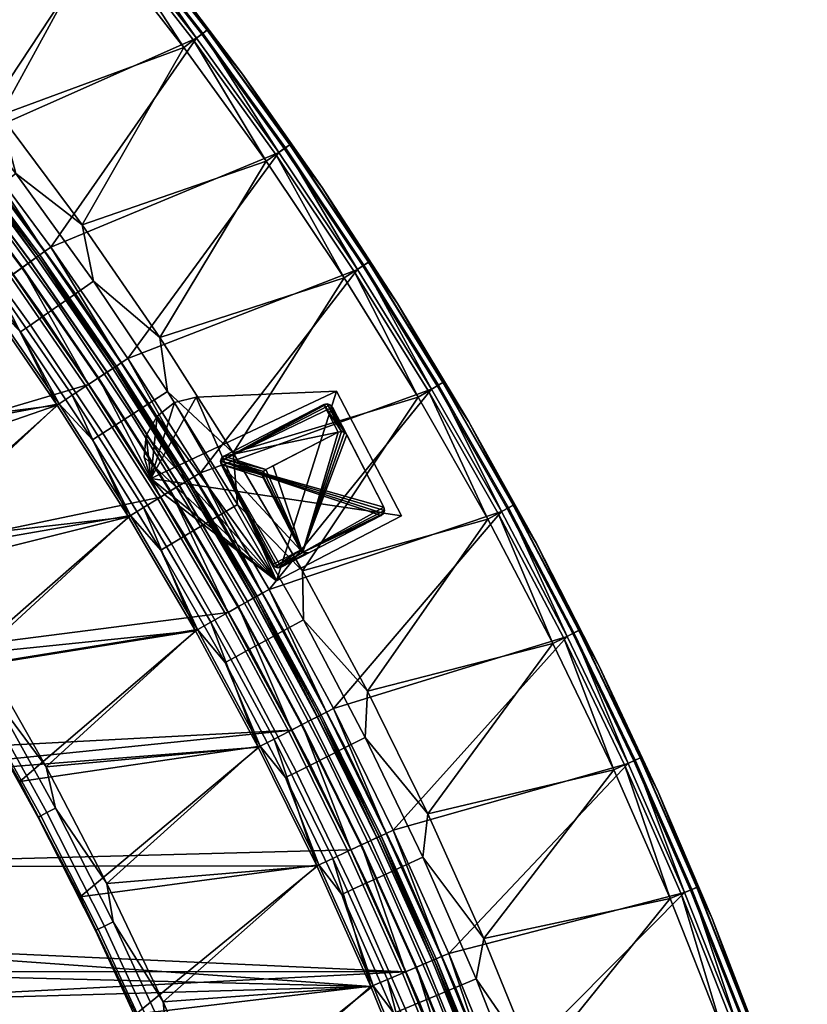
# Model space of a CAD drawing. Header units: inches. Extents: x 0 to 63.6, y -63.6 to 0.
# Tile 371 of 403: x 47.9 to 60.5, y -41.1 to -25.3. Entities that reach past the tile are written whole.
import ezdxf

# ---------------------------------------------------------------- set-up
doc = ezdxf.new("R2010")
doc.units = ezdxf.units.IN
doc.header["$LTSCALE"] = 0.03937
doc.header["$MEASUREMENT"] = 0
for name, color, linetype in [('A-FURN-3-ST', 151, 'Continuous'), ('A-FURN-3-ST-BK', 151, 'Continuous'), ('A-FURN-3-ST-LG', 252, 'Continuous'), ('A-FURN-3-ST-LGHW', 32, 'Continuous')]:
    doc.layers.add(name, color=color, linetype=linetype)

msp = doc.modelspace()

# ---------------------------------------------------------------- meshes
at = {"layer": 'A-FURN-3-ST'}
mesh = msp.add_polyface(dxfattribs=at)
corners = [(30.956, -44.387, 17.963), (31.198, -44.236, 18), (30.042, -42.989, 17.963), (30.277, -42.828, 18), (29.065, -41.636, 17.963), (29.292, -41.464, 18), (28.027, -40.328, 17.963), (28.246, -40.146, 18), (26.931, -39.069, 17.963), (27.141, -38.877, 18), (26.735, -39.248, 17.853), (27.823, -40.498, 17.853), (28.854, -41.796, 17.853), (29.824, -43.14, 17.853), (30.731, -44.527, 17.853), (26.566, -39.402, 17.678), (27.648, -40.643, 17.678), (28.672, -41.933, 17.678), (29.636, -43.269, 17.678), (30.537, -44.647, 17.678), (27.429, -40.825, 17.185), (26.92, -40.284, 16.9), (27.991, -41.579, 16.9), (28.445, -42.105, 17.185), (29.001, -42.924, 16.9), (29.401, -43.43, 17.185), (29.945, -44.314, 16.9), (30.296, -44.797, 17.185), (30.389, -44.739, 17.45), (29.492, -43.368, 17.45), (28.533, -42.039, 17.45), (27.514, -40.755, 17.45), (26.437, -39.519, 17.45), (53.507, -40.769, 18), (41.887, -23.248, 18), (25.979, -37.661, 18), (30.688, -44.552, 5), (30.525, -44.653, 5.038), (29.782, -43.167, 5), (29.624, -43.276, 5.038), (28.813, -41.825, 5), (28.661, -41.941, 5.038), (27.785, -40.529, 5), (27.638, -40.652, 5.038), (26.698, -39.282, 5), (26.556, -39.411, 5.038), (26.92, -40.284, 5.5), (27.429, -40.825, 5.309), (27.991, -41.579, 5.5), (28.445, -42.104, 5.309), (29.001, -42.924, 5.5), (29.401, -43.429, 5.309), (29.945, -44.314, 5.5), (30.295, -44.796, 5.309), (30.388, -44.739, 5.146), (29.49, -43.368, 5.146), (28.532, -42.039, 5.146), (27.513, -40.755, 5.146), (26.436, -39.52, 5.146), (54.059, -40.534, 5), (25.555, -38.085, 5), (52.239, -36.671, 5)]
mesh.append_faces([[corners[k] for k in face] for face in [(0, 1, 2), (2, 1, 3), (2, 3, 4), (4, 3, 5), (4, 5, 6), (6, 5, 7), (6, 7, 8), (8, 7, 9), (8, 10, 11, 6), (6, 11, 12, 4), (4, 12, 13, 2), (2, 13, 14, 0), (10, 15, 16, 11), (11, 16, 17, 12), (12, 17, 18, 13), (13, 18, 19, 14), (20, 21, 22), (20, 22, 23), (23, 22, 24), (23, 24, 25), (25, 24, 26), (25, 26, 27), (28, 19, 18, 29), (29, 18, 17, 30), (30, 17, 16, 31), (31, 16, 15, 32), (27, 28, 29, 25), (25, 29, 30, 23), (23, 30, 31, 20), (7, 33, 9), (9, 34, 35), (36, 37, 38), (38, 37, 39), (38, 39, 40), (40, 39, 41), (40, 41, 42), (42, 41, 43), (42, 43, 44), (44, 43, 45), (46, 47, 48), (48, 47, 49), (48, 49, 50), (50, 49, 51), (50, 51, 52), (52, 51, 53), (54, 53, 51, 55), (55, 51, 49, 56), (56, 49, 47, 57), (37, 54, 55, 39), (39, 55, 56, 41), (41, 56, 57, 43), (43, 57, 58, 45), (59, 42, 44), (60, 61, 44), (52, 26, 50), (50, 26, 24), (50, 24, 48), (48, 24, 22), (48, 22, 46), (46, 22, 21)]])
mesh = msp.add_polyface(dxfattribs=at)
corners = [(27.141, -38.877, 18), (47.295, -29.739, 18), (46.032, -28.043, 18), (49.631, -33.262, 18), (48.732, -31.322, 17.963), (48.495, -31.479, 18), (47.526, -29.573, 17.963), (46.257, -27.869, 17.963), (44.927, -26.213, 17.963), (44.709, -26.395, 18), (50.57, -32.688, 16.9), (49.412, -30.872, 16.9), (50.538, -32.708, 17.185), (49.381, -30.893, 17.185), (49.289, -30.953, 17.45), (50.444, -32.765, 17.45), (49.143, -31.05, 17.678), (50.295, -32.856, 17.678), (48.953, -31.175, 17.853), (50.1, -32.975, 17.853), (49.874, -33.113, 17.963), (48.189, -29.099, 16.9), (48.158, -29.12, 17.185), (48.069, -29.184, 17.45), (47.927, -29.286, 17.678), (47.742, -29.419, 17.853), (46.903, -27.371, 16.9), (46.873, -27.394, 17.185), (46.786, -27.461, 17.45), (46.647, -27.568, 17.678), (46.467, -27.707, 17.853), (45.554, -25.691, 16.9), (45.525, -25.715, 17.185), (45.441, -25.785, 17.45), (45.306, -25.897, 17.678), (45.131, -26.043, 17.853), (50.57, -32.688, 5.5), (49.412, -30.872, 5.5), (48.189, -29.099, 5.5), (46.903, -27.371, 5.5), (50.537, -32.708, 5.309), (49.38, -30.893, 5.309), (48.158, -29.121, 5.309), (46.872, -27.394, 5.309), (45.554, -25.691, 5.5), (46.507, -27.677, 5), (45.317, -25.889, 5.038), (46.658, -27.56, 5.038), (47.783, -29.39, 5), (47.938, -29.278, 5.038), (48.995, -31.148, 5), (49.155, -31.042, 5.038), (50.143, -32.949, 5), (50.445, -32.765, 5.146), (50.306, -32.849, 5.038), (49.29, -30.953, 5.146), (48.07, -29.184, 5.146), (46.787, -27.461, 5.146), (45.442, -25.785, 5.146), (45.525, -25.716, 5.309)]
mesh.append_faces([[corners[k] for k in face] for face in [(0, 1, 2), (3, 4, 5), (5, 4, 6), (5, 6, 1), (1, 6, 7), (1, 7, 2), (2, 7, 8), (2, 8, 9), (10, 11, 12), (12, 11, 13), (12, 13, 14, 15), (15, 14, 16, 17), (17, 16, 18, 19), (19, 18, 4, 20), (11, 21, 13), (13, 21, 22), (13, 22, 23, 14), (14, 23, 24, 16), (16, 24, 25, 18), (18, 25, 6, 4), (21, 26, 22), (22, 26, 27), (22, 27, 28, 23), (23, 28, 29, 24), (24, 29, 30, 25), (25, 30, 7, 6), (26, 31, 27), (27, 32, 33, 28), (28, 33, 34, 29), (29, 34, 35, 30), (30, 35, 8, 7), (10, 36, 11), (11, 36, 37), (11, 37, 21), (21, 37, 38), (21, 38, 26), (26, 38, 39), (26, 39, 31), (36, 40, 37), (37, 40, 41), (37, 41, 38), (38, 41, 42), (38, 42, 39), (39, 42, 43), (39, 43, 44), (45, 46, 47), (45, 47, 48), (48, 47, 49), (48, 49, 50), (50, 49, 51), (50, 51, 52), (53, 54, 51, 55), (55, 51, 49, 56), (56, 49, 47, 57), (57, 47, 46, 58), (40, 53, 55, 41), (41, 55, 56, 42), (42, 56, 57, 43), (43, 57, 58, 59)]])
mesh = msp.add_polyface(dxfattribs=at)
corners = [(31.198, -44.236, 18), (55.026, -44.714, 18), (30.277, -42.828, 18), (54.302, -42.728, 18), (29.292, -41.464, 18), (53.507, -40.769, 18), (28.246, -40.146, 18), (27.141, -38.877, 18), (52.641, -38.841, 18), (51.705, -36.945, 18), (50.701, -35.085, 18), (49.631, -33.262, 18), (48.495, -31.479, 18), (47.295, -29.739, 18), (52.898, -38.72, 17.963), (51.958, -36.815, 17.963), (50.95, -34.945, 17.963), (49.874, -33.113, 17.963), (48.732, -31.322, 17.963), (53.138, -38.607, 17.853), (52.194, -36.693, 17.853), (52.683, -36.442, 16.9), (51.661, -34.546, 16.9), (52.65, -36.459, 17.185), (51.628, -34.564, 17.185), (51.532, -34.618, 17.45), (52.552, -36.509, 17.45), (51.38, -34.703, 17.678), (52.397, -36.589, 17.678), (51.181, -34.815, 17.853), (50.57, -32.688, 16.9), (50.538, -32.708, 17.185), (50.444, -32.765, 17.45), (50.295, -32.856, 17.678), (50.1, -32.975, 17.853), (52.683, -36.442, 5.5), (51.661, -34.546, 5.5), (50.57, -32.688, 5.5), (55.594, -44.52, 5), (29.782, -43.167, 5), (54.863, -42.513, 5), (28.813, -41.825, 5), (54.059, -40.534, 5), (27.785, -40.529, 5), (26.698, -39.282, 5), (52.239, -36.671, 5), (53.184, -38.586, 5), (47.783, -29.39, 5), (48.995, -31.148, 5), (25.555, -38.085, 5), (50.143, -32.949, 5), (51.225, -34.791, 5), (52.649, -36.459, 5.309), (51.627, -34.564, 5.309), (50.537, -32.708, 5.309), (49.155, -31.042, 5.038), (50.306, -32.849, 5.038), (51.391, -34.697, 5.038), (52.409, -36.583, 5.038), (52.553, -36.509, 5.146), (51.533, -34.618, 5.146), (50.445, -32.765, 5.146)]
mesh.append_faces([[corners[k] for k in face] for face in [(0, 1, 2), (2, 1, 3), (2, 3, 4), (4, 3, 5), (4, 5, 6), (7, 5, 8), (7, 8, 9), (9, 10, 7), (7, 10, 11), (7, 11, 12), (12, 13, 7), (8, 14, 15), (8, 15, 9), (9, 15, 16), (9, 16, 10), (10, 16, 17), (10, 17, 11), (11, 17, 18), (19, 20, 15, 14), (21, 22, 23), (23, 22, 24), (23, 24, 25, 26), (26, 25, 27, 28), (28, 27, 29, 20), (20, 29, 16, 15), (22, 30, 24), (24, 30, 31), (24, 31, 32, 25), (25, 32, 33, 27), (27, 33, 34, 29), (29, 34, 17, 16), (21, 35, 22), (22, 35, 36), (22, 36, 30), (30, 36, 37), (38, 39, 40), (40, 39, 41), (40, 41, 42), (42, 41, 43), (44, 45, 46), (44, 46, 42), (47, 48, 49), (49, 48, 50), (49, 50, 51), (51, 45, 49), (35, 52, 36), (36, 52, 53), (36, 53, 37), (37, 53, 54), (50, 55, 56), (50, 56, 51), (51, 56, 57), (51, 57, 45), (45, 57, 58), (45, 58, 46), (59, 58, 57, 60), (60, 57, 56, 61), (52, 59, 60, 53), (53, 60, 61, 54)]])
mesh = msp.add_polyface(dxfattribs=at)
corners = [(55.026, -44.714, 18), (55.295, -44.622, 17.963), (54.568, -42.626, 17.963), (54.302, -42.728, 18), (53.769, -40.657, 17.963), (53.507, -40.769, 18), (52.898, -38.72, 17.963), (52.641, -38.841, 18), (56.067, -44.358, 16.9), (55.329, -42.334, 16.9), (56.031, -44.37, 17.185), (55.294, -42.347, 17.185), (55.192, -42.387, 17.45), (55.927, -44.405, 17.45), (55.028, -42.449, 17.678), (55.762, -44.462, 17.678), (54.816, -42.531, 17.853), (55.546, -44.536, 17.853), (54.519, -40.338, 16.9), (54.484, -40.353, 17.185), (54.383, -40.396, 17.45), (54.222, -40.464, 17.678), (54.013, -40.553, 17.853), (53.636, -38.373, 16.9), (53.602, -38.389, 17.185), (53.503, -38.436, 17.45), (53.345, -38.51, 17.678), (53.138, -38.607, 17.853), (52.683, -36.442, 16.9), (52.65, -36.459, 17.185), (52.552, -36.509, 17.45), (52.397, -36.589, 17.678), (52.194, -36.693, 17.853), (56.067, -44.358, 5.5), (55.329, -42.334, 5.5), (54.519, -40.338, 5.5), (53.636, -38.373, 5.5), (52.683, -36.442, 5.5), (56.031, -44.37, 5.309), (55.294, -42.348, 5.309), (54.484, -40.353, 5.309), (53.602, -38.389, 5.309), (52.649, -36.459, 5.309), (53.184, -38.586, 5), (52.409, -36.583, 5.038), (53.357, -38.505, 5.038), (54.059, -40.534, 5), (54.235, -40.459, 5.038), (54.863, -42.513, 5), (55.041, -42.445, 5.038), (55.594, -44.52, 5), (55.775, -44.458, 5.038), (55.928, -44.405, 5.146), (55.193, -42.387, 5.146), (54.384, -40.396, 5.146), (53.504, -38.436, 5.146), (52.553, -36.509, 5.146)]
mesh.append_faces([[corners[k] for k in face] for face in [(0, 1, 2), (0, 2, 3), (3, 2, 4), (3, 4, 5), (5, 4, 6), (5, 6, 7), (8, 9, 10), (10, 9, 11), (10, 11, 12, 13), (13, 12, 14, 15), (15, 14, 16, 17), (17, 16, 2, 1), (9, 18, 11), (11, 18, 19), (11, 19, 20, 12), (12, 20, 21, 14), (14, 21, 22, 16), (16, 22, 4, 2), (18, 23, 19), (19, 23, 24), (19, 24, 25, 20), (20, 25, 26, 21), (21, 26, 27, 22), (22, 27, 6, 4), (23, 28, 24), (24, 28, 29), (24, 29, 30, 25), (25, 30, 31, 26), (26, 31, 32, 27), (8, 33, 9), (9, 33, 34), (9, 34, 18), (18, 34, 35), (18, 35, 23), (23, 35, 36), (23, 36, 28), (28, 36, 37), (33, 38, 34), (34, 38, 39), (34, 39, 35), (35, 39, 40), (35, 40, 36), (36, 40, 41), (36, 41, 37), (37, 41, 42), (43, 44, 45), (43, 45, 46), (46, 45, 47), (46, 47, 48), (48, 47, 49), (48, 49, 50), (50, 49, 51), (52, 51, 49, 53), (53, 49, 47, 54), (54, 47, 45, 55), (55, 45, 44, 56), (38, 52, 53, 39), (39, 53, 54, 40), (40, 54, 55, 41), (41, 55, 56, 42)]])
at = {"layer": 'A-FURN-3-ST-BK'}
mesh = msp.add_polyface(dxfattribs=at)
corners = [(46.903, -27.371, 16.9), (46.873, -27.394, 17.185), (45.554, -25.691, 16.9), (46.786, -27.461, 17.45), (46.648, -27.568, 17.678), (45.307, -25.897, 17.678), (45.441, -25.786, 17.45), (45.525, -25.715, 17.185), (47.832, -27.776, 32.966), (47.585, -26.844, 33), (46.529, -26.101, 32.966), (46.217, -25.14, 33), (46.252, -26.324, 32.865), (47.548, -27.989, 32.865), (50.519, -25.765, 33), (49.142, -23.995, 33), (47.703, -22.275, 33), (44.788, -23.486, 33), (47.101, -27.218, 5), (47.002, -27.295, 5.033), (45.746, -25.531, 5), (45.65, -25.611, 5.033), (46.929, -27.351, 5.125), (45.58, -25.67, 5.125), (46.903, -27.371, 5.25), (45.554, -25.691, 5.25), (50.719, -25.615, 5), (49.336, -23.838, 5), (47.892, -22.111, 5), (51.456, -26.193, 5.25), (52.215, -27.317, 5.125), (50.892, -25.485, 5.125), (50.125, -24.428, 5.25), (49.505, -23.702, 5.125), (48.733, -22.711, 5.25), (52.14, -27.369, 5.033), (50.819, -25.54, 5.033), (49.434, -23.76, 5.033), (52.037, -27.44, 5), (52.725, -28.002, 32.5), (51.456, -26.193, 32.5), (50.125, -24.428, 32.5), (51.832, -27.583, 33), (51.989, -27.474, 32.962), (50.672, -25.65, 32.962), (49.291, -23.875, 32.962), (52.211, -27.319, 32.691), (50.888, -25.488, 32.691), (50.802, -25.553, 32.854), (52.122, -27.381, 32.854), (49.501, -23.705, 32.691), (49.417, -23.773, 32.854), (48.733, -22.711, 32.5)]
mesh.append_faces([[corners[k] for k in face] for face in [(0, 1, 2), (3, 4, 5, 6), (1, 3, 6, 7), (8, 9, 10), (10, 9, 11), (12, 13, 8, 10), (9, 14, 15), (9, 15, 11), (11, 15, 16), (11, 16, 17), (18, 19, 20), (20, 19, 21), (19, 22, 23, 21), (22, 24, 23), (23, 24, 25), (26, 18, 27), (27, 18, 20), (27, 20, 28), (29, 30, 31), (29, 31, 32), (32, 31, 33), (32, 33, 34), (30, 35, 36, 31), (31, 36, 37, 33), (35, 38, 36), (36, 38, 26), (36, 26, 37), (37, 26, 27), (39, 29, 40), (40, 29, 32), (40, 32, 41), (41, 32, 34), (42, 43, 44), (42, 44, 14), (14, 44, 45), (14, 45, 15), (46, 40, 47), (46, 47, 48, 49), (49, 48, 44, 43), (40, 41, 47), (47, 41, 50), (47, 50, 51, 48), (48, 51, 45, 44), (41, 52, 50), (24, 0, 25), (25, 0, 2)]])
mesh = msp.add_polyface(dxfattribs=at)
corners = [(49.412, -30.872, 16.9), (49.381, -30.893, 17.185), (48.189, -29.099, 16.9), (48.159, -29.121, 17.185), (46.903, -27.371, 16.9), (46.873, -27.394, 17.185), (47.295, -29.739, 18), (46.257, -27.869, 17.963), (47.526, -29.573, 17.963), (48.495, -31.479, 18), (48.732, -31.322, 17.963), (49.631, -33.262, 18), (48.953, -31.176, 17.853), (47.742, -29.419, 17.853), (46.467, -27.707, 17.853), (49.143, -31.05, 17.678), (47.927, -29.286, 17.678), (46.648, -27.568, 17.678), (49.289, -30.953, 17.45), (48.069, -29.185, 17.45), (46.786, -27.461, 17.45), (46.171, -33.659, 18), (44.996, -31.923, 18), (45.768, -33.921, 18.636), (49.663, -33.242, 31.545), (48.526, -31.459, 31.545), (49.075, -29.497, 32.966), (48.89, -28.597, 33), (47.832, -27.776, 32.966), (47.585, -26.844, 33), (46.694, -28.63, 31.89), (47.325, -29.717, 31.545), (47.907, -30.31, 31.89), (48.066, -30.199, 32.204), (46.849, -28.514, 32.204), (48.271, -30.057, 32.477), (47.048, -28.365, 32.477), (48.512, -29.889, 32.7), (47.284, -28.188, 32.7), (48.784, -29.7, 32.865), (47.548, -27.989, 32.865), (49.06, -32.032, 31.89), (49.223, -31.927, 32.204), (49.432, -31.792, 32.477), (49.68, -31.632, 32.7), (50.519, -25.765, 33), (48.392, -28.953, 5), (49.516, -30.803, 5.033), (48.291, -29.026, 5.033), (47.101, -27.218, 5), (47.002, -27.295, 5.033), (49.44, -30.854, 5.125), (48.217, -29.08, 5.125), (46.929, -27.351, 5.125), (49.412, -30.872, 5.25), (48.189, -29.099, 5.25), (46.903, -27.371, 5.25), (50.719, -25.615, 5)]
mesh.append_faces([[corners[k] for k in face] for face in [(0, 1, 2), (2, 1, 3), (2, 3, 4), (4, 3, 5), (6, 7, 8), (6, 8, 9), (9, 8, 10), (9, 10, 11), (12, 10, 8, 13), (13, 8, 7, 14), (15, 12, 13, 16), (16, 13, 14, 17), (18, 15, 16, 19), (19, 16, 17, 20), (1, 18, 19, 3), (3, 19, 20, 5), (11, 21, 9), (9, 22, 6), (23, 24, 25), (26, 27, 28), (28, 27, 29), (30, 31, 32), (30, 32, 33, 34), (34, 33, 35, 36), (36, 35, 37, 38), (38, 37, 39, 40), (40, 39, 26, 28), (31, 25, 32), (32, 25, 41), (32, 41, 42, 33), (33, 42, 43, 35), (35, 43, 44, 37), (27, 45, 29), (46, 47, 48), (46, 48, 49), (49, 48, 50), (47, 51, 52, 48), (48, 52, 53, 50), (52, 54, 55), (52, 55, 53), (53, 55, 56), (57, 46, 49), (54, 0, 55), (55, 0, 2), (55, 2, 56), (56, 2, 4)]])
mesh = msp.add_polyface(dxfattribs=at)
corners = [(50.57, -32.689, 16.9), (51.628, -34.565, 17.185), (50.538, -32.708, 17.185), (49.412, -30.872, 16.9), (49.381, -30.893, 17.185), (49.631, -33.262, 18), (48.732, -31.322, 17.963), (49.874, -33.113, 17.963), (50.1, -32.975, 17.853), (48.953, -31.176, 17.853), (50.295, -32.856, 17.678), (49.143, -31.05, 17.678), (50.444, -32.765, 17.45), (49.289, -30.953, 17.45), (51.532, -34.618, 17.45), (51.375, -33.066, 32.966), (52.412, -34.124, 33), (51.306, -32.24, 33), (50.257, -31.261, 32.966), (50.131, -30.397, 33), (49.075, -29.497, 32.966), (48.89, -28.597, 33), (48.512, -29.889, 32.7), (49.68, -31.632, 32.7), (49.958, -31.453, 32.865), (48.784, -29.7, 32.865), (48.526, -31.459, 31.545), (49.663, -33.242, 31.545), (49.06, -32.032, 31.89), (50.151, -33.794, 31.89), (50.318, -33.694, 32.204), (49.223, -31.927, 32.204), (50.532, -33.567, 32.477), (49.432, -31.792, 32.477), (50.785, -33.416, 32.7), (51.069, -33.247, 32.865), (53.08, -29.446, 33), (51.832, -27.583, 33), (50.519, -25.765, 33), (50.783, -32.559, 5), (51.77, -34.485, 5.033), (50.677, -32.624, 5.033), (49.621, -30.734, 5), (49.516, -30.803, 5.033), (48.392, -28.953, 5), (51.69, -34.53, 5.125), (50.599, -32.672, 5.125), (49.44, -30.854, 5.125), (51.661, -34.547, 5.25), (50.57, -32.689, 5.25), (49.412, -30.872, 5.25), (48.217, -29.08, 5.125), (53.29, -29.311, 5), (52.037, -27.44, 5), (50.719, -25.615, 5), (52.725, -28.002, 5.25), (52.215, -27.317, 5.125), (51.456, -26.193, 5.25), (52.725, -28.002, 32.5), (51.456, -26.193, 32.5), (52.211, -27.319, 32.691), (51.661, -34.547, 16.9)]
mesh.append_faces([[corners[k] for k in face] for face in [(0, 1, 2), (0, 2, 3), (3, 2, 4), (5, 6, 7), (8, 7, 6, 9), (10, 8, 9, 11), (12, 10, 11, 13), (1, 14, 12, 2), (2, 12, 13, 4), (15, 16, 17), (15, 17, 18), (18, 17, 19), (18, 19, 20), (20, 19, 21), (22, 23, 24, 25), (25, 24, 18, 20), (26, 27, 28), (28, 27, 29), (28, 29, 30, 31), (31, 30, 32, 33), (33, 32, 34, 23), (23, 34, 35, 24), (24, 35, 15, 18), (17, 36, 19), (19, 36, 37), (19, 37, 21), (21, 37, 38), (39, 40, 41), (39, 41, 42), (42, 41, 43), (42, 43, 44), (40, 45, 46, 41), (41, 46, 47, 43), (46, 48, 49), (46, 49, 47), (47, 49, 50), (47, 50, 51), (52, 39, 42), (52, 42, 53), (53, 42, 44), (53, 44, 54), (55, 56, 57), (58, 59, 60), (49, 61, 0), (49, 0, 50), (50, 0, 3)]])
mesh = msp.add_polyface(dxfattribs=at)
corners = [(46.032, -28.043, 18), (44.927, -26.213, 17.963), (46.257, -27.869, 17.963), (47.295, -29.739, 18), (48.495, -31.479, 18), (46.171, -33.659, 18), (44.996, -31.923, 18), (43.756, -30.232, 18), (42.452, -28.59, 18), (44.709, -26.395, 18), (41.086, -26.999, 18), (46.422, -34.387, 18.034), (45.303, -32.681, 18.034), (44.12, -31.018, 18.034), (42.877, -29.401, 18.034), (41.575, -27.83, 18.034), (42.081, -28.897, 18.636), (41.334, -28.037, 18.453), (42.629, -29.599, 18.453), (43.373, -30.524, 18.636), (43.865, -31.207, 18.453), (44.603, -32.2, 18.636), (45.041, -32.86, 18.453), (45.768, -33.921, 18.636), (45.082, -32.832, 18.277), (43.906, -31.177, 18.277), (42.669, -29.567, 18.277), (46.29, -34.47, 18.13), (46.196, -34.529, 18.277), (45.174, -32.769, 18.13), (43.995, -31.111, 18.13), (42.755, -29.498, 18.13), (41.373, -28.005, 18.277), (41.456, -27.932, 18.13), (48.526, -31.459, 31.545), (47.325, -29.717, 31.545), (46.062, -28.02, 31.545), (44.738, -26.371, 31.545), (40.727, -27.319, 18.636), (45.421, -26.994, 31.89), (46.694, -28.63, 31.89), (46.849, -28.514, 32.204), (45.572, -26.873, 32.204), (47.048, -28.365, 32.477), (45.766, -26.716, 32.477), (47.284, -28.188, 32.7), (45.995, -26.531, 32.7), (47.548, -27.989, 32.865), (46.252, -26.324, 32.865)]
mesh.append_faces([[corners[k] for k in face] for face in [(0, 1, 2), (0, 2, 3), (4, 5, 6), (3, 6, 7), (3, 7, 0), (0, 7, 8), (0, 8, 9), (9, 8, 10), (5, 11, 12), (5, 12, 6), (6, 12, 13), (6, 13, 7), (7, 13, 14), (7, 14, 8), (8, 14, 15), (16, 17, 18), (16, 18, 19), (19, 18, 20), (19, 20, 21), (21, 20, 22), (21, 22, 23), (24, 22, 20, 25), (25, 20, 18, 26), (27, 28, 24, 29), (29, 24, 25, 30), (30, 25, 26, 31), (31, 26, 32, 33), (11, 27, 29, 12), (12, 29, 30, 13), (13, 30, 31, 14), (14, 31, 33, 15), (23, 34, 21), (21, 34, 35), (21, 35, 19), (19, 35, 36), (19, 36, 16), (16, 36, 37), (16, 37, 38), (37, 36, 39), (39, 36, 40), (39, 40, 41, 42), (42, 41, 43, 44), (44, 43, 45, 46), (46, 45, 47, 48), (36, 35, 40)]])
mesh = msp.add_polyface(dxfattribs=at)
corners = [(52.412, -34.124, 33), (55.373, -33.3, 33), (54.26, -31.353, 33), (51.306, -32.24, 33), (53.08, -29.446, 33), (55.592, -33.18, 5), (51.879, -34.424, 5), (54.475, -31.225, 5), (50.783, -32.559, 5), (53.29, -29.311, 5), (56.146, -33.679, 5.25), (55.782, -33.076, 5.125), (55.072, -31.747, 5.25), (54.661, -31.115, 5.125), (53.931, -29.854, 5.25), (53.472, -29.194, 5.125), (52.725, -28.002, 5.25), (52.215, -27.317, 5.125), (55.702, -33.12, 5.033), (54.583, -31.161, 5.033), (53.395, -29.244, 5.033), (52.14, -27.369, 5.033), (52.037, -27.44, 5), (56.146, -33.679, 32.5), (55.072, -31.747, 32.5), (53.931, -29.854, 32.5), (52.725, -28.002, 32.5), (51.456, -26.193, 5.25), (55.541, -33.208, 32.962), (54.425, -31.255, 32.962), (53.24, -29.343, 32.962), (51.989, -27.474, 32.962), (51.832, -27.583, 33), (55.778, -33.079, 32.691), (54.657, -31.117, 32.691), (54.564, -31.172, 32.854), (55.683, -33.131, 32.854), (53.468, -29.196, 32.691), (53.377, -29.255, 32.854), (52.211, -27.319, 32.691), (52.122, -27.381, 32.854)]
mesh.append_faces([[corners[k] for k in face] for face in [(0, 1, 2), (0, 2, 3), (3, 2, 4), (5, 6, 7), (7, 6, 8), (7, 8, 9), (10, 11, 12), (12, 11, 13), (12, 13, 14), (14, 13, 15), (14, 15, 16), (16, 15, 17), (11, 18, 19, 13), (13, 19, 20, 15), (15, 20, 21, 17), (18, 5, 19), (19, 5, 7), (19, 7, 20), (20, 7, 9), (20, 9, 21), (21, 9, 22), (23, 10, 12), (23, 12, 24), (24, 12, 14), (24, 14, 25), (25, 14, 16), (25, 16, 26), (26, 16, 27), (1, 28, 29), (1, 29, 2), (2, 29, 30), (2, 30, 4), (4, 30, 31), (4, 31, 32), (23, 24, 33), (33, 24, 34), (33, 34, 35, 36), (36, 35, 29, 28), (24, 25, 34), (34, 25, 37), (34, 37, 38, 35), (35, 38, 30, 29), (25, 26, 37), (37, 26, 39), (37, 39, 40, 38), (38, 40, 31, 30)]])
mesh = msp.add_polyface(dxfattribs=at)
corners = [(51.661, -34.547, 16.9), (51.628, -34.565, 17.185), (50.57, -32.689, 16.9), (49.631, -33.262, 18), (49.874, -33.113, 17.963), (50.701, -35.085, 18), (50.95, -34.945, 17.963), (51.705, -36.945, 18), (51.958, -36.815, 17.963), (52.194, -36.693, 17.853), (51.181, -34.815, 17.853), (50.1, -32.975, 17.853), (51.38, -34.704, 17.678), (50.295, -32.856, 17.678), (51.532, -34.618, 17.45), (50.444, -32.765, 17.45), (49.289, -39.12, 18), (48.319, -37.26, 18), (47.28, -35.439, 18), (46.171, -33.659, 18), (48.467, -37.916, 18.034), (47.478, -36.132, 18.034), (46.422, -34.387, 18.034), (45.768, -33.921, 18.636), (45.041, -32.86, 18.453), (46.154, -34.556, 18.453), (46.866, -35.686, 18.636), (47.203, -36.292, 18.453), (47.897, -37.491, 18.636), (48.187, -38.065, 18.453), (48.232, -38.042, 18.277), (47.247, -36.266, 18.277), (46.196, -34.529, 18.277), (45.082, -32.832, 18.277), (48.329, -37.99, 18.13), (47.342, -36.211, 18.13), (46.29, -34.47, 18.13), (48.858, -39.333, 18.636), (51.739, -36.928, 31.545), (50.735, -35.066, 31.545), (49.663, -33.242, 31.545), (50.151, -33.794, 31.89), (51.179, -35.593, 31.89), (51.35, -35.5, 32.204), (50.318, -33.694, 32.204), (51.568, -35.38, 32.477), (50.532, -33.567, 32.477), (51.826, -35.239, 32.7), (50.785, -33.416, 32.7), (52.116, -35.08, 32.865), (51.069, -33.247, 32.865), (51.879, -34.424, 5), (51.77, -34.485, 5.033), (50.783, -32.559, 5), (51.69, -34.53, 5.125), (51.661, -34.547, 5.25), (50.599, -32.672, 5.125), (50.57, -32.689, 5.25)]
mesh.append_faces([[corners[k] for k in face] for face in [(0, 1, 2), (3, 4, 5), (5, 4, 6), (5, 6, 7), (7, 6, 8), (9, 8, 6, 10), (10, 6, 4, 11), (12, 10, 11, 13), (14, 12, 13, 15), (7, 16, 17), (7, 17, 5), (5, 17, 18), (5, 18, 3), (3, 18, 19), (16, 20, 17), (17, 20, 21), (17, 21, 18), (18, 21, 22), (18, 22, 19), (23, 24, 25), (23, 25, 26), (26, 25, 27), (26, 27, 28), (28, 27, 29), (30, 29, 27, 31), (31, 27, 25, 32), (32, 25, 24, 33), (34, 30, 31, 35), (35, 31, 32, 36), (20, 34, 35, 21), (21, 35, 36, 22), (37, 38, 28), (28, 38, 39), (28, 39, 26), (26, 39, 40), (26, 40, 23), (40, 39, 41), (41, 39, 42), (41, 42, 43, 44), (44, 43, 45, 46), (46, 45, 47, 48), (48, 47, 49, 50), (39, 38, 42), (51, 52, 53), (54, 55, 56), (55, 0, 57)]])
mesh = msp.add_polyface(dxfattribs=at)
corners = [(53.637, -38.374, 16.9), (53.603, -38.39, 17.185), (52.684, -36.442, 16.9), (52.65, -36.459, 17.185), (51.661, -34.547, 16.9), (51.628, -34.565, 17.185), (51.705, -36.945, 18), (51.958, -36.815, 17.963), (52.641, -38.841, 18), (53.139, -38.607, 17.853), (52.898, -38.72, 17.963), (52.194, -36.693, 17.853), (53.345, -38.51, 17.678), (52.397, -36.589, 17.678), (51.181, -34.815, 17.853), (51.38, -34.704, 17.678), (53.503, -38.436, 17.45), (52.552, -36.509, 17.45), (51.532, -34.618, 17.45), (54.334, -38.702, 32.966), (54.417, -38.008, 33), (53.415, -36.788, 32.966), (53.45, -36.048, 33), (52.428, -34.909, 32.966), (52.412, -34.124, 33), (51.375, -33.066, 32.966), (51.069, -33.247, 32.865), (52.116, -35.08, 32.865), (51.179, -35.593, 31.89), (51.739, -36.928, 31.545), (52.143, -37.428, 31.89), (52.316, -37.341, 32.204), (51.35, -35.5, 32.204), (52.539, -37.229, 32.477), (51.568, -35.38, 32.477), (52.802, -37.097, 32.7), (51.826, -35.239, 32.7), (53.097, -36.948, 32.865), (52.675, -38.825, 31.545), (53.443, -39.111, 32.477), (53.711, -38.988, 32.7), (54.011, -38.85, 32.865), (56.415, -35.286, 33), (55.373, -33.3, 33), (53.863, -38.268, 5), (53.75, -38.321, 5.033), (52.906, -36.328, 5), (52.795, -36.385, 5.033), (51.879, -34.424, 5), (51.77, -34.485, 5.033), (53.667, -38.36, 5.125), (52.713, -36.427, 5.125), (51.69, -34.53, 5.125), (53.637, -38.374, 5.25), (52.684, -36.442, 5.25), (51.661, -34.547, 5.25), (56.639, -35.174, 5), (55.592, -33.18, 5)]
mesh.append_faces([[corners[k] for k in face] for face in [(0, 1, 2), (2, 1, 3), (2, 3, 4), (4, 3, 5), (6, 7, 8), (9, 10, 7, 11), (12, 9, 11, 13), (13, 11, 14, 15), (16, 12, 13, 17), (17, 13, 15, 18), (1, 16, 17, 3), (3, 17, 18, 5), (19, 20, 21), (21, 20, 22), (21, 22, 23), (23, 22, 24), (23, 24, 25), (26, 27, 23, 25), (28, 29, 30), (28, 30, 31, 32), (32, 31, 33, 34), (34, 33, 35, 36), (36, 35, 37, 27), (27, 37, 21, 23), (29, 38, 30), (33, 39, 40, 35), (35, 40, 41, 37), (37, 41, 19, 21), (20, 42, 22), (22, 43, 24), (44, 45, 46), (46, 45, 47), (46, 47, 48), (48, 47, 49), (45, 50, 51, 47), (47, 51, 52, 49), (50, 53, 51), (51, 53, 54), (51, 54, 52), (52, 54, 55), (56, 44, 46), (57, 46, 48), (53, 0, 54), (54, 0, 2), (54, 2, 55), (55, 2, 4)]])
mesh = msp.add_polyface(dxfattribs=at)
corners = [(55.312, -40.002, 33), (58.285, -39.362, 33), (57.387, -37.307, 33), (54.417, -38.008, 33), (56.415, -35.286, 33), (53.45, -36.048, 33), (55.373, -33.3, 33), (58.516, -39.266, 5), (54.749, -40.241, 5), (57.614, -37.203, 5), (53.863, -38.268, 5), (56.639, -35.174, 5), (52.906, -36.328, 5), (55.592, -33.18, 5), (58.957, -39.681, 5.25), (58.716, -39.183, 5.125), (58.09, -37.648, 5.25), (57.811, -37.113, 5.125), (57.152, -35.647, 5.25), (56.832, -35.077, 5.125), (56.146, -33.679, 5.25), (55.782, -33.076, 5.125), (58.632, -39.218, 5.033), (57.728, -37.151, 5.033), (56.75, -35.118, 5.033), (55.702, -33.12, 5.033), (58.957, -39.681, 32.5), (58.09, -37.648, 32.5), (57.152, -35.647, 32.5), (56.146, -33.679, 32.5), (58.462, -39.288, 32.962), (57.56, -37.227, 32.962), (56.586, -35.2, 32.962), (55.541, -33.208, 32.962), (58.712, -39.184, 32.691), (57.807, -37.115, 32.691), (57.708, -37.16, 32.854), (58.612, -39.226, 32.854), (56.828, -35.079, 32.691), (56.731, -35.127, 32.854), (55.778, -33.079, 32.691), (55.683, -33.131, 32.854)]
mesh.append_faces([[corners[k] for k in face] for face in [(0, 1, 2), (0, 2, 3), (3, 2, 4), (5, 4, 6), (7, 8, 9), (9, 8, 10), (9, 10, 11), (11, 12, 13), (14, 15, 16), (16, 15, 17), (16, 17, 18), (18, 17, 19), (18, 19, 20), (20, 19, 21), (15, 22, 23, 17), (17, 23, 24, 19), (19, 24, 25, 21), (22, 7, 23), (23, 7, 9), (23, 9, 24), (24, 9, 11), (24, 11, 25), (25, 11, 13), (26, 16, 27), (27, 16, 18), (27, 18, 28), (28, 18, 20), (28, 20, 29), (1, 30, 31), (1, 31, 2), (2, 31, 32), (2, 32, 4), (4, 32, 33), (4, 33, 6), (26, 27, 34), (34, 27, 35), (34, 35, 36, 37), (37, 36, 31, 30), (27, 28, 35), (35, 28, 38), (35, 38, 39, 36), (36, 39, 32, 31), (28, 29, 38), (38, 29, 40), (38, 40, 41, 39), (39, 41, 33, 32)]])
mesh = msp.add_polyface(dxfattribs=at)
corners = [(54.519, -40.339, 16.9), (54.485, -40.354, 17.185), (53.637, -38.374, 16.9), (53.603, -38.39, 17.185), (52.641, -38.841, 18), (51.958, -36.815, 17.963), (52.898, -38.72, 17.963), (53.507, -40.769, 18), (53.769, -40.658, 17.963), (54.013, -40.554, 17.853), (53.139, -38.607, 17.853), (54.222, -40.465, 17.678), (53.345, -38.51, 17.678), (54.383, -40.396, 17.45), (53.503, -38.436, 17.45), (50.187, -41.014, 18), (49.289, -39.12, 18), (51.705, -36.945, 18), (50.245, -41.589, 18.034), (49.39, -39.736, 18.034), (48.467, -37.916, 18.034), (47.897, -37.491, 18.636), (48.187, -38.065, 18.453), (48.858, -39.333, 18.636), (49.105, -39.874, 18.453), (49.748, -41.212, 18.636), (49.954, -41.716, 18.453), (50, -41.696, 18.277), (49.15, -39.852, 18.277), (48.232, -38.042, 18.277), (50.102, -41.651, 18.13), (49.25, -39.804, 18.13), (48.329, -37.99, 18.13), (53.542, -40.755, 31.545), (52.675, -38.825, 31.545), (51.739, -36.928, 31.545), (54.334, -38.702, 32.966), (55.312, -40.002, 33), (54.417, -38.008, 33), (52.143, -37.428, 31.89), (53.041, -39.296, 31.89), (53.217, -39.215, 32.204), (52.316, -37.341, 32.204), (53.443, -39.111, 32.477), (52.539, -37.229, 32.477), (53.872, -41.194, 31.89), (54.051, -41.119, 32.204), (54.28, -41.024, 32.477), (54.552, -40.91, 32.7), (53.711, -38.988, 32.7), (54.857, -40.783, 32.865), (54.011, -38.85, 32.865), (55.185, -40.647, 32.966), (54.749, -40.241, 5), (54.634, -40.29, 5.033), (53.863, -38.268, 5), (53.75, -38.321, 5.033), (54.55, -40.326, 5.125), (53.667, -38.36, 5.125), (54.519, -40.339, 5.25), (53.637, -38.374, 5.25)]
mesh.append_faces([[corners[k] for k in face] for face in [(0, 1, 2), (2, 1, 3), (4, 5, 6), (4, 6, 7), (7, 6, 8), (9, 8, 6, 10), (11, 9, 10, 12), (13, 11, 12, 14), (1, 13, 14, 3), (7, 15, 4), (4, 15, 16), (4, 16, 17), (15, 18, 19), (15, 19, 16), (16, 19, 20), (21, 22, 23), (23, 22, 24), (23, 24, 25), (25, 24, 26), (27, 26, 24, 28), (28, 24, 22, 29), (30, 27, 28, 31), (31, 28, 29, 32), (18, 30, 31, 19), (19, 31, 32, 20), (25, 33, 34), (25, 34, 23), (23, 34, 35), (36, 37, 38), (39, 34, 40), (39, 40, 41, 42), (42, 41, 43, 44), (34, 33, 40), (40, 33, 45), (40, 45, 46, 41), (41, 46, 47, 43), (43, 47, 48, 49), (49, 48, 50, 51), (51, 50, 52, 36), (53, 54, 55), (55, 54, 56), (54, 57, 58, 56), (57, 59, 58), (58, 59, 60), (59, 0, 60), (60, 0, 2)]])
mesh = msp.add_polyface(dxfattribs=at)
corners = [(55.33, -42.335, 16.9), (55.295, -42.348, 17.185), (54.519, -40.339, 16.9), (55.192, -42.387, 17.45), (54.383, -40.396, 17.45), (54.485, -40.354, 17.185), (55.967, -42.62, 32.966), (56.883, -44.08, 33), (56.135, -42.027, 33), (55.185, -40.647, 32.966), (55.312, -40.002, 33), (54.334, -38.702, 32.966), (54.28, -41.024, 32.477), (55.049, -42.965, 32.477), (55.325, -42.861, 32.7), (54.552, -40.91, 32.7), (55.634, -42.745, 32.865), (54.857, -40.783, 32.865), (59.111, -41.447, 33), (58.285, -39.362, 33), (55.563, -42.245, 5), (55.446, -42.29, 5.033), (54.749, -40.241, 5), (54.634, -40.29, 5.033), (55.361, -42.323, 5.125), (54.55, -40.326, 5.125), (55.33, -42.335, 5.25), (54.519, -40.339, 5.25), (59.345, -41.359, 5), (56.304, -44.278, 5), (58.516, -39.266, 5), (59.754, -41.743, 5.25), (60.304, -43.412, 5.125), (59.548, -41.283, 5.125), (58.957, -39.681, 5.25), (58.716, -39.183, 5.125), (60.217, -43.441, 5.033), (59.462, -41.316, 5.033), (58.632, -39.218, 5.033), (60.099, -43.481, 5), (60.478, -43.831, 32.5), (59.754, -41.743, 32.5), (58.957, -39.681, 32.5), (58.09, -37.648, 5.25), (59.862, -43.56, 33), (60.043, -43.499, 32.962), (59.29, -41.38, 32.962), (58.462, -39.288, 32.962), (60.3, -43.414, 32.691), (59.543, -41.285, 32.691), (59.442, -41.323, 32.854), (60.197, -43.448, 32.854), (58.712, -39.184, 32.691), (58.612, -39.226, 32.854)]
mesh.append_faces([[corners[k] for k in face] for face in [(0, 1, 2), (1, 3, 4, 5), (6, 7, 8), (6, 8, 9), (9, 8, 10), (9, 10, 11), (12, 13, 14, 15), (15, 14, 16, 17), (17, 16, 6, 9), (7, 18, 8), (8, 18, 19), (8, 19, 10), (20, 21, 22), (22, 21, 23), (21, 24, 25, 23), (24, 26, 25), (25, 26, 27), (28, 29, 20), (28, 20, 30), (30, 20, 22), (31, 32, 33), (31, 33, 34), (34, 33, 35), (32, 36, 37, 33), (33, 37, 38, 35), (36, 39, 37), (37, 39, 28), (37, 28, 38), (38, 28, 30), (40, 31, 41), (41, 31, 34), (41, 34, 42), (42, 34, 43), (44, 45, 46), (44, 46, 18), (18, 46, 47), (18, 47, 19), (48, 41, 49), (48, 49, 50, 51), (51, 50, 46, 45), (41, 42, 49), (49, 42, 52), (49, 52, 53, 50), (50, 53, 47, 46), (26, 0, 27), (27, 0, 2)]])
mesh = msp.add_polyface(dxfattribs=at)
corners = [(54.519, -40.339, 16.9), (55.295, -42.348, 17.185), (54.485, -40.354, 17.185), (53.507, -40.769, 18), (53.769, -40.658, 17.963), (54.302, -42.728, 18), (54.568, -42.626, 17.963), (55.026, -44.714, 18), (54.816, -42.531, 17.853), (54.013, -40.554, 17.853), (55.029, -42.45, 17.678), (54.222, -40.465, 17.678), (55.192, -42.387, 17.45), (54.383, -40.396, 17.45), (55.677, -46.725, 18), (52.439, -46.884, 18), (51.763, -44.9, 18), (51.012, -42.942, 18), (50.187, -41.014, 18), (52.387, -47.319, 18.034), (51.744, -45.383, 18.034), (51.03, -43.472, 18.034), (50.245, -41.589, 18.034), (49.748, -41.212, 18.636), (49.954, -41.716, 18.453), (50.566, -43.122, 18.636), (50.735, -43.588, 18.453), (51.311, -45.063, 18.636), (51.445, -45.488, 18.453), (51.981, -47.03, 18.636), (52.084, -47.413, 18.453), (52.132, -47.398, 18.277), (51.492, -45.472, 18.277), (50.781, -43.57, 18.277), (50, -41.696, 18.277), (52.238, -47.365, 18.13), (51.597, -45.435, 18.13), (50.884, -43.529, 18.13), (50.102, -41.651, 18.13), (55.713, -46.715, 31.545), (55.062, -44.702, 31.545), (54.338, -42.715, 31.545), (53.542, -40.755, 31.545), (53.872, -41.194, 31.89), (54.634, -43.121, 31.89), (54.816, -43.053, 32.204), (54.051, -41.119, 32.204), (55.049, -42.965, 32.477), (54.28, -41.024, 32.477)]
mesh.append_faces([[corners[k] for k in face] for face in [(0, 1, 2), (3, 4, 5), (5, 4, 6), (5, 6, 7), (8, 6, 4, 9), (10, 8, 9, 11), (12, 10, 11, 13), (14, 15, 7), (7, 15, 16), (7, 16, 5), (5, 16, 17), (5, 17, 3), (3, 17, 18), (15, 19, 20), (15, 20, 16), (16, 20, 21), (16, 21, 17), (17, 21, 22), (17, 22, 18), (23, 24, 25), (25, 24, 26), (25, 26, 27), (27, 26, 28), (27, 28, 29), (29, 28, 30), (31, 30, 28, 32), (32, 28, 26, 33), (33, 26, 24, 34), (35, 31, 32, 36), (36, 32, 33, 37), (37, 33, 34, 38), (19, 35, 36, 20), (20, 36, 37, 21), (21, 37, 38, 22), (29, 39, 40), (29, 40, 27), (27, 40, 41), (27, 41, 25), (25, 41, 42), (25, 42, 23), (42, 41, 43), (43, 41, 44), (43, 44, 45, 46), (46, 45, 47, 48), (41, 40, 44)]])
at = {"layer": 'A-FURN-3-ST-LG'}
mesh = msp.add_polyface(dxfattribs=at)
corners = [(51.101, -32.375, 4.796), (51.936, -34.025, 4.796), (51.112, -32.426, 4.796), (51.97, -34.064, 4.796), (52.02, -34.079, 4.796), (52.071, -34.068, 4.796), (53.67, -33.245, 4.796), (53.708, -33.211, 4.796), (53.724, -33.161, 4.796), (53.713, -33.111, 4.796), (52.89, -31.512, 4.796), (52.855, -31.473, 4.796), (52.806, -31.457, 4.796), (52.755, -31.468, 4.796), (51.155, -32.292, 4.796), (51.117, -32.326, 4.796), (53.724, -33.161, 0), (53.713, -33.111, 0), (53.708, -33.211, 0), (53.67, -33.245, 0), (53.119, -31.956, 0), (53.084, -31.918, 0), (53.034, -31.902, 0), (52.984, -31.913, 0), (52.38, -33.797, 0), (52.415, -33.835, 0), (52.464, -33.851), (52.515, -33.84, 0), (51.785, -32.641, 0), (51.774, -32.591, 0), (51.79, -32.542), (51.828, -32.507, 0), (51.946, -32.447, 0)]
mesh.append_faces([[corners[k] for k in face] for face in [(17, 9, 16), (9, 8, 16), (19, 18, 6), (18, 7, 6), (9, 17, 10), (17, 20, 10), (10, 20, 11), (20, 21, 11), (11, 21, 12), (21, 22, 12), (12, 22, 13), (22, 23, 13), (1, 24, 3), (24, 25, 3), (3, 25, 4), (25, 26, 4), (5, 4, 27), (4, 26, 27), (27, 19, 5), (19, 6, 5), (28, 24, 2), (24, 1, 2), (28, 2, 29), (2, 0, 29), (29, 0, 30), (0, 15, 30), (30, 15, 31), (15, 14, 31), (31, 14, 23), (14, 13, 23)]])
mesh.append_faces([[corners[k] for k in face] for face in [(31, 32, 25)]], dxfattribs={"vtx0": -1, "vtx1": -1})
mesh.append_faces([[corners[k] for k in face] for face in [(32, 31, 23), (32, 23, 25)]], dxfattribs={"vtx0": -1, "vtx2": -1})
mesh.append_faces([[corners[k] for k in face] for face in [(2, 1, 0), (16, 8, 18), (24, 28, 25), (23, 22, 25)]], dxfattribs={"vtx1": -1})
mesh.append_faces([[corners[k] for k in face] for face in [(1, 3, 0), (3, 4, 0), (4, 5, 0), (5, 6, 0), (6, 7, 0), (7, 8, 0), (8, 9, 0), (9, 10, 0), (10, 11, 0), (11, 12, 0), (12, 13, 0), (13, 14, 0), (28, 29, 25), (29, 30, 25), (22, 21, 25), (21, 20, 25), (20, 17, 25), (17, 16, 25), (16, 18, 25), (18, 19, 25), (19, 27, 25)]], dxfattribs={"vtx1": -1, "vtx2": -1})
mesh.append_faces([[corners[k] for k in face] for face in [(14, 15, 0), (8, 7, 18), (30, 31, 25), (27, 26, 25)]], dxfattribs={"vtx2": -1})
at = {"layer": 'A-FURN-3-ST-LGHW'}
mesh = msp.add_polyface(dxfattribs=at)
corners = [(52, -34.286, 5), (49.987, -32.651, 5), (50.218, -32.918, 5), (49.881, -32.313, 5), (49.917, -31.962, 5), (50.089, -31.653, 5), (50.37, -31.438, 5), (50.712, -31.351, 5), (52.957, -31.254, 5), (53.994, -33.248, 5), (50.218, -32.918, 4.75), (49.987, -32.651, 4.75), (49.881, -32.313, 4.75), (49.917, -31.962, 4.75), (50.089, -31.653, 4.75), (50.37, -31.438, 4.75), (50.712, -31.351, 4.75), (52, -34.286, 4.75), (53.994, -33.248, 4.75), (52.957, -31.254, 4.75)]
mesh.append_faces([[corners[k] for k in face] for face in [(1, 10, 2), (1, 11, 10), (3, 11, 1), (3, 12, 11), (4, 12, 3), (4, 13, 12), (5, 13, 4), (5, 14, 13), (6, 14, 5), (6, 15, 14), (16, 6, 7), (16, 15, 6), (19, 7, 8), (19, 16, 7), (0, 10, 17), (0, 2, 10)]])
mesh.append_faces([[corners[k] for k in face] for face in [(0, 1, 2), (11, 17, 10), (18, 8, 9), (17, 9, 0)]], dxfattribs={"vtx0": -1})
mesh.append_faces([[corners[k] for k in face] for face in [(0, 3, 1), (0, 4, 3), (0, 5, 4), (0, 6, 5), (0, 7, 6), (0, 8, 7), (11, 18, 17), (11, 19, 18), (11, 16, 19), (11, 15, 16), (11, 14, 15), (11, 13, 14)]], dxfattribs={"vtx0": -1, "vtx2": -1})
mesh.append_faces([[corners[k] for k in face] for face in [(0, 9, 8), (11, 12, 13), (18, 19, 8), (17, 18, 9)]], dxfattribs={"vtx2": -1})

doc.saveas('drawing.dxf')
